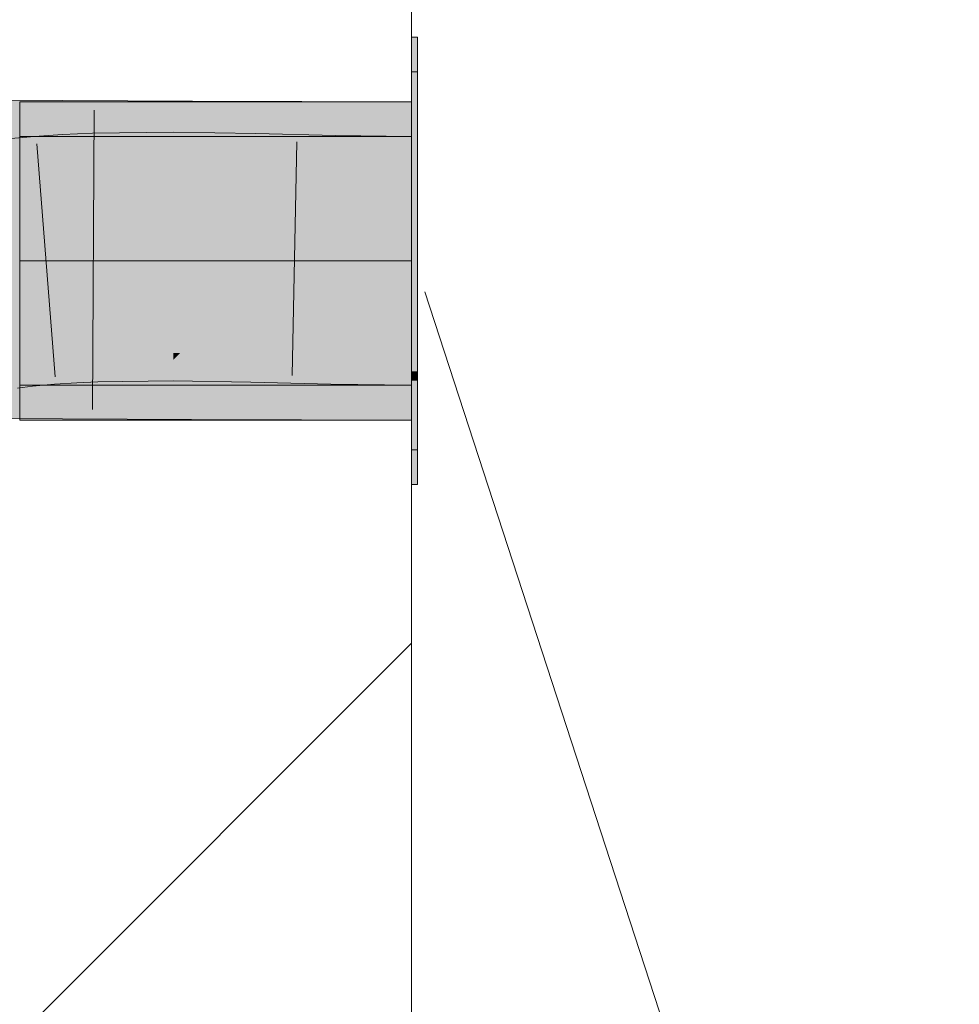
# Model space of a CAD drawing. Extents: x -620 to 300, y 62 to 1112.
# Tile 281 of 291: x 252.519 to 253.464, y 852.099 to 853.089. Entities that reach past the tile are written whole.
import ezdxf
from ezdxf.lldxf.tags import DXFTag

# ---------------------------------------------------------------- set-up
doc = ezdxf.new("R2010")
doc.units = 0
doc.layers.get('0').update_dxf_attribs({"lineweight": 13})
doc.layers.add('E_Detail_Linie_Text_Bem', color=7, linetype='Continuous', lineweight=13)
for name, color, linetype, lineweight, true_color in [('E_Detail_Wandschraffur', 7, 'Continuous', 5, 0xc0c0c0), ('E_Leerrohr 25-A06GA2AZ8I', 7, 'Continuous', 9, 0xff8000), ('E_Leerrohr 25-Shading', 7, 'Continuous', 9, 0xff8000), ('E_Leerrohr 32-A06GA2B18I', 7, 'Continuous', 9, 0x00b300), ('E_Leerrohr 32-Shading', 7, 'Continuous', 9, 0x00b300)]:
    doc.layers.add(name, color=color, linetype=linetype, lineweight=lineweight, true_color=true_color)
tags = doc.linetypes.add('fein_strichliert', pattern=[4, 1, -2, 1]).pattern_tags.tags
tags[8:9] = [DXFTag(74, 4), DXFTag(75, 0), DXFTag(340, '0'), DXFTag(46, 0.0), DXFTag(50, 0.0), DXFTag(44, 0.0), DXFTag(45, 0.0)]
tags[6:7] = [DXFTag(74, 4), DXFTag(75, 0), DXFTag(340, '0'), DXFTag(46, 0.0), DXFTag(50, 0.0), DXFTag(44, 0.0), DXFTag(45, 0.0)]
tags[4:5] = [DXFTag(74, 4), DXFTag(75, 0), DXFTag(340, '0'), DXFTag(46, 0.0), DXFTag(50, 0.0), DXFTag(44, 0.0), DXFTag(45, 0.0)]
tags = doc.linetypes.add('STRICHPUNKT2-A06GA2B08I', pattern=[12.7, 6.35, -3.175, 0, -3.175]).pattern_tags.tags
tags[10:11] = [DXFTag(74, 4), DXFTag(75, 0), DXFTag(340, '0'), DXFTag(46, 0.0), DXFTag(50, 0.0), DXFTag(44, 0.0), DXFTag(45, 0.0)]
tags[8:9] = [DXFTag(74, 4), DXFTag(75, 0), DXFTag(340, '0'), DXFTag(46, 0.0), DXFTag(50, 0.0), DXFTag(44, 0.0), DXFTag(45, 0.0)]
tags[6:7] = [DXFTag(74, 4), DXFTag(75, 0), DXFTag(340, '0'), DXFTag(46, 0.0), DXFTag(50, 0.0), DXFTag(44, 0.0), DXFTag(45, 0.0)]
tags[4:5] = [DXFTag(74, 4), DXFTag(75, 0), DXFTag(340, '0'), DXFTag(46, 0.0), DXFTag(50, 0.0), DXFTag(44, 0.0), DXFTag(45, 0.0)]

# ---------------------------------------------------------------- blocks, each defined once
blk = doc.blocks.new('Shading-A06GA1NC8I', base_point=(250.74556, 748.22473))
at = {"layer": 'E_Leerrohr 25-Shading', "color": 32, "true_color": 0xd96d00}
for points in [[(252.91879, 852.87933), (252.91879, 853.0368), (252.91278, 852.87933), (252.91278, 853.0368)], [(252.91879, 852.87933), (252.91879, 853.0368), (252.91278, 852.87933), (252.91278, 853.0368)], [(252.91879, 852.87933), (252.91879, 853.0368), (252.91278, 852.87933), (252.91278, 853.0368)], [(252.51878, 852.9718), (252.51878, 852.8468), (252.91278, 852.9718), (252.91278, 852.8468)], [(252.51878, 852.9718), (252.51878, 852.8468), (252.91278, 852.9718), (252.91278, 852.8468)], [(252.51878, 852.9718), (252.51878, 852.8468), (252.91278, 852.9718), (252.91278, 852.8468)], [(252.91879, 852.86182), (252.91879, 852.87933), (252.91278, 852.86182), (252.91278, 852.87933)], [(252.91879, 852.86182), (252.91879, 852.87933), (252.91278, 852.86182), (252.91278, 852.87933)], [(252.91879, 852.86182), (252.91879, 852.87933), (252.91278, 852.86182), (252.91278, 852.87933)], [(252.91278, 852.86182), (252.91278, 852.8468), (252.91879, 852.86182), (252.91879, 852.8468)], [(252.91278, 852.86182), (252.91278, 852.8468), (252.91879, 852.86182), (252.91879, 852.8468)], [(252.91278, 852.86182), (252.91278, 852.8468), (252.91879, 852.86182), (252.91879, 852.8468)], [(252.51878, 852.8468), (252.51878, 852.7218), (252.91278, 852.8468), (252.91278, 852.7218)], [(252.51878, 852.8468), (252.51878, 852.7218), (252.91278, 852.8468), (252.91278, 852.7218)], [(252.51878, 852.8468), (252.51878, 852.7218), (252.91278, 852.8468), (252.91278, 852.7218)], [(252.91879, 852.8468), (252.91278, 852.8468), (252.91879, 852.78625), (252.91278, 852.78625)], [(252.91879, 852.8468), (252.91278, 852.8468), (252.91879, 852.78625), (252.91278, 852.78625)], [(252.91879, 852.8468), (252.91278, 852.8468), (252.91879, 852.78625), (252.91278, 852.78625)], [(252.91278, 852.78625), (252.91278, 852.6568), (252.91879, 852.78625), (252.91879, 852.6568)], [(252.91278, 852.78625), (252.91278, 852.6568), (252.91879, 852.78625), (252.91879, 852.6568)], [(252.91278, 852.78625), (252.91278, 852.6568), (252.91879, 852.78625), (252.91879, 852.6568)]]:
    blk.add_solid(points, dxfattribs=at)
at = {"layer": 'E_Leerrohr 25-Shading', "color": 34, "true_color": 0xb05800}
for points in [[(252.59201, 852.97522), (252.56194, 852.97388), (252.59248, 852.95288), (252.56325, 852.95062)], [(252.67371, 852.97632), (252.59201, 852.97522), (252.67366, 852.95471), (252.59248, 852.95288)], [(252.75639, 852.97491), (252.67371, 852.97632), (252.75591, 852.95239), (252.67366, 852.95471)], [(252.83646, 852.97284), (252.75639, 852.97491), (252.83598, 852.94885), (252.75591, 852.95239)], [(252.53221, 852.9718), (252.5061, 852.96942), (252.50627, 852.96771)], [(252.53574, 852.94745), (252.53378, 852.97198), (252.50627, 852.96771), (252.53221, 852.9718)], [(252.53574, 852.94745), (252.50627, 852.96771), (252.50879, 852.94318)], [(252.56194, 852.97388), (252.53378, 852.97198), (252.56325, 852.95062), (252.53574, 852.94745)], [(252.91278, 852.9718), (252.83646, 852.97284), (252.91278, 852.94708), (252.83598, 852.94885)], [(252.59248, 852.95288), (252.59279, 852.9386), (252.67366, 852.95471), (252.67363, 852.9397)], [(252.67366, 852.95471), (252.67363, 852.9397), (252.75591, 852.95239), (252.7556, 852.93829)], [(252.50879, 852.94318), (252.50984, 852.93298), (252.53574, 852.94745), (252.5367, 852.93549)], [(252.53574, 852.94745), (252.5367, 852.93549), (252.56325, 852.95062), (252.56401, 852.93732)], [(252.56325, 852.95062), (252.56401, 852.93732), (252.59248, 852.95288), (252.59279, 852.9386)], [(252.75591, 852.95239), (252.7556, 852.93829), (252.83598, 852.94885), (252.83572, 852.93628)], [(252.83598, 852.94885), (252.83572, 852.93628), (252.91278, 852.94708), (252.91278, 852.93518)], [(252.52806, 852.75568), (252.52791, 852.75714), (252.51196, 852.75427), (252.51184, 852.75525)], [(252.55081, 852.75867), (252.55077, 852.75922), (252.52794, 852.7569), (252.52791, 852.75714)], [(252.52806, 852.75568), (252.55095, 852.7569), (252.52794, 852.7569), (252.55081, 852.75867)], [(252.52841, 852.7522), (252.55127, 852.75287), (252.52806, 852.75568), (252.55095, 852.7569)], [(252.57422, 852.75751), (252.57404, 852.7608), (252.55095, 852.7569), (252.55077, 852.75922)], [(252.55127, 852.75287), (252.57449, 852.75281), (252.55095, 852.7569), (252.57422, 852.75751)], [(252.59669, 852.75757), (252.59659, 852.7619), (252.57422, 852.75751), (252.57404, 852.7608)], [(252.57449, 852.75281), (252.5968, 852.75244), (252.57422, 852.75751), (252.59669, 852.75757)], [(252.67329, 852.75891), (252.67329, 852.76294), (252.59663, 852.76025), (252.59659, 852.7619)], [(252.59669, 852.75757), (252.67328, 852.75458), (252.59663, 852.76025), (252.67329, 852.75891)], [(252.67328, 852.75421), (252.67328, 852.75458), (252.5968, 852.75244), (252.59669, 852.75757)], [(252.75183, 852.7616), (252.67329, 852.76294), (252.75163, 852.75195), (252.67328, 852.75421)], [(252.83224, 852.75952), (252.75183, 852.7616), (252.83202, 852.74841), (252.75163, 852.75195)], [(252.91278, 852.75842), (252.83224, 852.75952), (252.91278, 852.74658), (252.83202, 852.74841)], [(252.51234, 852.75128), (252.52841, 852.7522), (252.51196, 852.75427), (252.52806, 852.75568)], [(252.51292, 852.74689), (252.52892, 852.74738), (252.51234, 852.75128), (252.52841, 852.7522)], [(252.52922, 852.74445), (252.52892, 852.74738), (252.51363, 852.74133), (252.51292, 852.74689)], [(252.52892, 852.74738), (252.55167, 852.74805), (252.52841, 852.7522), (252.55127, 852.75287)], [(252.55167, 852.74805), (252.52892, 852.74738), (252.54796, 852.74744)], [(252.52892, 852.74738), (252.52922, 852.74445), (252.54796, 852.74744)], [(252.52922, 852.74445), (252.53166, 852.7207), (252.55167, 852.74805), (252.55368, 852.72278)], [(252.57462, 852.75067), (252.57449, 852.75281), (252.55167, 852.74805), (252.55127, 852.75287)], [(252.57462, 852.75067), (252.55167, 852.74805), (252.57602, 852.72601), (252.55362, 852.72339)], [(252.57449, 852.75281), (252.57462, 852.75067), (252.59502, 852.75232)], [(252.5968, 852.75244), (252.57449, 852.75281), (252.59502, 852.75232)], [(252.5968, 852.75244), (252.57462, 852.75067), (252.59734, 852.72772), (252.57602, 852.72601)], [(252.67326, 852.74731), (252.67328, 852.75421), (252.5968, 852.75226), (252.5968, 852.75244)], [(252.67323, 852.72949), (252.67326, 852.74731), (252.59734, 852.72772), (252.5968, 852.75226)], [(252.7511, 852.72723), (252.75136, 852.73938), (252.67323, 852.72949), (252.67326, 852.74731)], [(252.67326, 852.74731), (252.67989, 852.75403), (252.67328, 852.75421)], [(252.67326, 852.74731), (252.75136, 852.73938), (252.67989, 852.75403), (252.75156, 852.74866)], [(252.75156, 852.74866), (252.75163, 852.75195), (252.67989, 852.75403)], [(252.75136, 852.73938), (252.83167, 852.73041), (252.75156, 852.74866), (252.83189, 852.74176)], [(252.83189, 852.74176), (252.83202, 852.74841), (252.75156, 852.74866), (252.75163, 852.75195)], [(252.83189, 852.74176), (252.86871, 852.74756), (252.83202, 852.74841)], [(252.83189, 852.74176), (252.91278, 852.73596), (252.86871, 852.74756), (252.91278, 852.74536)], [(252.91278, 852.74536), (252.91278, 852.74658), (252.86871, 852.74756)], [(252.51363, 852.74133), (252.51651, 852.71893), (252.52922, 852.74445), (252.53166, 852.7207)], [(252.83153, 852.72369), (252.83167, 852.73041), (252.7511, 852.72723), (252.75136, 852.73938)], [(252.91278, 852.72247), (252.91278, 852.73596), (252.83167, 852.73041), (252.83189, 852.74176)], [(252.57602, 852.72601), (252.57611, 852.72424), (252.59734, 852.72772), (252.59738, 852.72528)], [(252.59734, 852.72772), (252.59738, 852.72528), (252.67323, 852.72949), (252.67323, 852.72632)], [(252.67323, 852.72949), (252.67323, 852.72632), (252.7511, 852.72723), (252.75105, 852.72498)], [(252.7511, 852.72723), (252.75105, 852.72498), (252.83153, 852.72369), (252.83151, 852.7229)], [(252.83167, 852.73041), (252.83151, 852.7229), (252.91278, 852.72247), (252.91278, 852.7218)], [(252.55362, 852.72339), (252.55368, 852.72278), (252.57602, 852.72601), (252.57611, 852.72424)]]:
    blk.add_solid(points, dxfattribs=at)
at = {"layer": 'E_Leerrohr 25-Shading', "color": 30, "true_color": 0xf57b00}
for points in [[(252.53708, 852.90643), (252.5367, 852.93549), (252.51241, 852.90802), (252.50984, 852.93298)], [(252.56401, 852.93732), (252.5367, 852.93549), (252.56584, 852.90503), (252.53902, 852.90631)], [(252.53902, 852.90631), (252.5367, 852.93549), (252.53708, 852.90643)], [(252.59279, 852.9386), (252.56401, 852.93732), (252.59354, 852.90411), (252.56584, 852.90503)], [(252.67363, 852.9397), (252.59279, 852.9386), (252.67357, 852.90338), (252.59354, 852.90411)], [(252.7556, 852.93829), (252.67363, 852.9397), (252.75488, 852.90436), (252.67357, 852.90338)], [(252.83572, 852.93628), (252.7556, 852.93829), (252.83513, 852.90582), (252.75488, 852.90436)], [(252.91278, 852.93518), (252.83572, 852.93628), (252.91278, 852.90656), (252.83513, 852.90582)], [(252.53787, 852.8468), (252.53708, 852.90643), (252.51875, 852.84631), (252.51241, 852.90802)], [(252.54373, 852.84735), (252.53902, 852.90631), (252.53787, 852.8468), (252.53708, 852.90643)], [(252.53902, 852.90631), (252.54373, 852.84735), (252.56584, 852.90503), (252.56902, 852.84906)], [(252.56584, 852.90503), (252.56902, 852.84906), (252.59354, 852.90411), (252.5947, 852.85022)], [(252.75488, 852.90436), (252.75372, 852.84998), (252.83513, 852.90582), (252.83398, 852.8479)], [(252.83513, 852.90582), (252.83398, 852.8479), (252.91278, 852.90656), (252.91278, 852.8468)], [(252.59354, 852.90411), (252.5947, 852.85022), (252.67357, 852.90338), (252.67346, 852.85132)], [(252.67357, 852.90338), (252.67346, 852.85132), (252.75488, 852.90436), (252.75372, 852.84998)], [(252.5002, 852.84564), (252.50056, 852.8429), (252.51875, 852.84631), (252.51888, 852.84503)], [(252.51875, 852.84631), (252.51888, 852.84503), (252.53787, 852.8468)], [(252.54373, 852.84735), (252.51888, 852.84503), (252.54858, 852.78656), (252.52473, 852.78809)], [(252.56911, 852.84747), (252.56902, 852.84906), (252.54376, 852.84698), (252.54373, 852.84735)], [(252.54381, 852.84644), (252.56924, 852.84521), (252.54376, 852.84698), (252.56911, 852.84747)], [(252.57263, 852.7854), (252.56924, 852.84521), (252.54858, 852.78656), (252.54381, 852.84644)], [(252.59474, 852.84784), (252.5947, 852.85022), (252.56911, 852.84747), (252.56902, 852.84906)], [(252.56924, 852.84521), (252.59482, 852.84436), (252.56911, 852.84747), (252.59474, 852.84784)], [(252.67346, 852.84814), (252.67346, 852.85132), (252.59474, 852.84784), (252.5947, 852.85022)], [(252.59482, 852.84436), (252.67345, 852.84363), (252.59474, 852.84784), (252.67346, 852.84814)], [(252.67345, 852.84363), (252.7536, 852.8446), (252.67346, 852.84814), (252.75368, 852.84772)], [(252.75368, 852.84772), (252.75372, 852.84998), (252.67346, 852.84814), (252.67346, 852.85132)], [(252.83276, 852.78632), (252.83395, 852.84607), (252.75233, 852.78485), (252.7536, 852.8446)], [(252.7536, 852.8446), (252.83395, 852.84607), (252.75368, 852.84772), (252.83397, 852.84711)], [(252.83397, 852.84711), (252.83398, 852.8479), (252.75368, 852.84772), (252.75372, 852.84998)], [(252.91278, 852.8468), (252.83398, 852.8479), (252.91278, 852.78705), (252.83276, 852.78632)], [(252.51888, 852.84503), (252.50056, 852.8429), (252.52473, 852.78809), (252.50743, 852.78949)], [(252.5961, 852.78461), (252.59482, 852.84436), (252.57263, 852.7854), (252.56924, 852.84521)], [(252.67334, 852.78387), (252.67345, 852.84363), (252.5961, 852.78461), (252.59482, 852.84436)], [(252.75233, 852.78485), (252.7536, 852.8446), (252.67334, 852.78387), (252.67345, 852.84363)], [(252.52689, 852.76715), (252.52473, 852.78809), (252.51021, 852.76788), (252.50743, 852.78949)], [(252.5502, 852.76624), (252.54858, 852.78656), (252.52689, 852.76715), (252.52473, 852.78809)], [(252.57378, 852.76544), (252.57263, 852.7854), (252.5502, 852.76624), (252.54858, 852.78656)], [(252.75233, 852.78485), (252.75183, 852.7616), (252.83276, 852.78632), (252.83224, 852.75952)], [(252.83276, 852.78632), (252.83224, 852.75952), (252.91278, 852.78705), (252.91278, 852.75842)], [(252.59653, 852.76471), (252.5961, 852.78461), (252.57378, 852.76544), (252.57263, 852.7854)], [(252.67334, 852.78387), (252.5961, 852.78461), (252.67329, 852.76294), (252.59653, 852.76471)], [(252.67334, 852.78387), (252.67329, 852.76294), (252.75233, 852.78485), (252.75183, 852.7616)], [(252.52711, 852.76495), (252.52689, 852.76715), (252.5105, 852.76562), (252.51021, 852.76788)], [(252.55037, 852.76416), (252.5502, 852.76624), (252.52711, 852.76495), (252.52689, 852.76715)], [(252.52711, 852.76495), (252.5105, 852.76562), (252.52773, 852.75891), (252.51144, 852.75836)], [(252.51144, 852.75836), (252.51184, 852.75525), (252.52773, 852.75891), (252.52791, 852.75714)], [(252.55037, 852.76416), (252.52711, 852.76495), (252.55072, 852.75977), (252.52773, 852.75891)], [(252.52773, 852.75891), (252.52791, 852.75714), (252.55072, 852.75977), (252.55077, 852.75922)], [(252.57388, 852.76343), (252.57378, 852.76544), (252.55037, 852.76416), (252.5502, 852.76624)], [(252.55037, 852.76416), (252.55077, 852.75922), (252.57388, 852.76343), (252.57404, 852.7608)], [(252.59657, 852.76282), (252.59653, 852.76471), (252.57388, 852.76343), (252.57378, 852.76544)], [(252.57388, 852.76343), (252.57404, 852.7608), (252.59657, 852.76282), (252.59659, 852.7619)], [(252.59653, 852.76471), (252.59659, 852.7619), (252.67329, 852.76294)]]:
    blk.add_solid(points, dxfattribs=at)
at = {"layer": 'E_Leerrohr 32-Shading', "color": 94, "true_color": 0x009800}
for points in [[(252.91879, 852.98981), (252.91879, 853.07184), (252.91278, 852.98969), (252.91278, 853.07184)], [(252.91278, 853.00684), (252.51878, 853.00684), (252.91278, 852.86432), (252.51878, 852.86432)], [(252.91278, 852.89679), (252.91879, 852.89679), (252.91278, 852.98969), (252.91879, 852.98981)], [(252.91879, 852.87933), (252.91879, 852.89679), (252.91278, 852.87933), (252.91278, 852.89679)], [(252.91879, 852.87933), (252.91278, 852.87933), (252.91879, 852.86432), (252.91278, 852.86432)], [(252.51878, 852.86432), (252.51878, 852.8468), (252.91278, 852.86432), (252.91278, 852.8468)], [(252.91278, 852.86432), (252.91278, 852.8468), (252.91879, 852.86432), (252.91879, 852.8468)], [(252.51878, 852.8468), (252.51878, 852.68683), (252.91278, 852.8468), (252.91278, 852.68683)], [(252.91879, 852.73566), (252.91879, 852.8468), (252.91278, 852.7356), (252.91278, 852.8468)], [(252.91879, 852.73273), (252.91879, 852.73566), (252.91278, 852.73279), (252.91278, 852.7356)], [(252.91278, 852.73041), (252.91879, 852.73029), (252.91278, 852.73279), (252.91879, 852.73273)], [(252.91278, 852.7265), (252.91879, 852.7265), (252.91278, 852.73041), (252.91879, 852.73029)], [(252.91278, 852.7265), (252.91278, 852.62183), (252.91879, 852.7265), (252.91879, 852.62183)]]:
    blk.add_solid(points, dxfattribs=at)
at = {"layer": 'E_Leerrohr 32-Shading', "color": 96, "true_color": 0x007b00}
for points in [[(252.4722, 852.98846), (252.67596, 852.98657), (252.47232, 853.00848), (252.6741, 853.00739)], [(252.67596, 852.98657), (252.69258, 852.98645), (252.6741, 853.00739), (252.69266, 853.00732)], [(252.91278, 852.9856), (252.91278, 853.00684), (252.69258, 852.98645), (252.69266, 853.00732)], [(252.4722, 852.98846), (252.47205, 852.96375), (252.69258, 852.98645), (252.69249, 852.96167)], [(252.69258, 852.98645), (252.69249, 852.96167), (252.91278, 852.9856), (252.91278, 852.96088)], [(252.47205, 852.96375), (252.47203, 852.96161), (252.69249, 852.96167), (252.69249, 852.96045)], [(252.69249, 852.96167), (252.69249, 852.96045), (252.91278, 852.96088), (252.91278, 852.95996)], [(252.69162, 852.73175), (252.47061, 852.73346), (252.5197, 852.71045), (252.4705, 852.71594)], [(252.69162, 852.73175), (252.69162, 852.73413), (252.47061, 852.73346), (252.47063, 852.73535)], [(252.69162, 852.73175), (252.5197, 852.71045), (252.69153, 852.70886)], [(252.69162, 852.73175), (252.69153, 852.70886), (252.91278, 852.73096), (252.91278, 852.70801)], [(252.91278, 852.73096), (252.91278, 852.7337), (252.69162, 852.73175), (252.69162, 852.73413)], [(252.47047, 852.71088), (252.47034, 852.6897), (252.69153, 852.70886), (252.69145, 852.68762)], [(252.4705, 852.71594), (252.47047, 852.71088), (252.5197, 852.71045)], [(252.69153, 852.70886), (252.69145, 852.68732), (252.91278, 852.70801), (252.91278, 852.68683)], [(252.47034, 852.68848), (252.69145, 852.68732), (252.47034, 852.6897), (252.69145, 852.68762)]]:
    blk.add_solid(points, dxfattribs=at)
at = {"layer": 'E_Leerrohr 32-Shading', "color": 94, "true_color": 0x00ac00}
for points in [[(252.47162, 852.89685), (252.69225, 852.89771), (252.472, 852.9566), (252.69247, 852.95746)], [(252.69247, 852.95746), (252.69249, 852.96045), (252.472, 852.9566), (252.47203, 852.96161)], [(252.69225, 852.89771), (252.91278, 852.89801), (252.69247, 852.95746), (252.91278, 852.95776)], [(252.91278, 852.95776), (252.91278, 852.95996), (252.69247, 852.95746), (252.69249, 852.96045)], [(252.47147, 852.87207), (252.69215, 852.8717), (252.47162, 852.89685), (252.69225, 852.89771)], [(252.69215, 852.8717), (252.91278, 852.87158), (252.69225, 852.89771), (252.91278, 852.89801)], [(252.47147, 852.87207), (252.47136, 852.85303), (252.69215, 852.8717), (252.69208, 852.85303)], [(252.69215, 852.8717), (252.69208, 852.85303), (252.91278, 852.87158), (252.91278, 852.85339)], [(252.47131, 852.84564), (252.47099, 852.79443), (252.69205, 852.8465), (252.69185, 852.79523)], [(252.69205, 852.84692), (252.69205, 852.84729), (252.47131, 852.84729), (252.47133, 852.84851)], [(252.47131, 852.84564), (252.69205, 852.8465), (252.47131, 852.84729), (252.69205, 852.84692)], [(252.47136, 852.85303), (252.47133, 852.84851), (252.69208, 852.85303), (252.69205, 852.84729)], [(252.91278, 852.79559), (252.91278, 852.8468), (252.69185, 852.79523), (252.69205, 852.84729)], [(252.69208, 852.85303), (252.69205, 852.84729), (252.91278, 852.85339), (252.91278, 852.8468)], [(252.47099, 852.79443), (252.47063, 852.73535), (252.69185, 852.79523), (252.69162, 852.73413)], [(252.69162, 852.73413), (252.91278, 852.7337), (252.69185, 852.79523), (252.91278, 852.79559)]]:
    blk.add_solid(points, dxfattribs=at)
blk = doc.blocks.new('Referenz-A06GA2B38I')
at = {"layer": 'E_Detail_Linie_Text_Bem', "linetype": 'Continuous', "ltscale": 0.13}
blk.add_line((252.91279, 853.84672), (252.91279, 813.84672), dxfattribs=at)
at = {"layer": 'E_Detail_Linie_Text_Bem', "color": 0, "linetype": 'Continuous', "ltscale": 0.13}
blk.add_line((253.46362, 851.16755), (252.92623, 852.81552), dxfattribs=at)
at = {"layer": 'E_Detail_Wandschraffur', "linetype": 'fein_strichliert', "ltscale": 0.13}
blk.add_line((252.06473, 851.61427), (252.91279, 852.46233), dxfattribs=at)
at = {"layer": 'E_Leerrohr 25-A06GA2AZ8I', "linetype": 'Continuous', "ltscale": 0.13}
for p, q in [((252.91879, 853.03681), (252.91279, 853.03681)), ((252.91279, 853.03681), (252.91279, 852.92551)), ((252.91879, 853.03681), (252.91279, 853.03681)), ((252.91279, 853.03681), (252.91279, 852.92551)), ((252.91879, 853.03681), (252.91279, 853.03681)), ((252.91279, 853.03681), (252.91279, 852.92551)), ((252.91879, 853.03681), (252.91879, 852.92551)), ((252.91879, 853.03681), (252.91879, 852.92551)), ((252.91879, 853.03681), (252.91879, 852.92551)), ((252.56193, 852.97386), (252.592, 852.97522)), ((252.592, 852.97522), (252.6737, 852.97631)), ((252.6737, 852.97631), (252.75639, 852.97492)), ((252.75639, 852.97492), (252.83645, 852.97286)), ((252.5061, 852.9694), (252.53378, 852.97196)), ((252.91279, 852.97181), (252.51879, 852.97181)), ((252.51879, 852.97181), (252.51879, 852.89859)), ((252.91279, 852.97181), (252.51879, 852.97181)), ((252.51879, 852.97181), (252.51879, 852.89859)), ((252.91279, 852.97181), (252.51879, 852.97181)), ((252.51879, 852.97181), (252.51879, 852.89859)), ((252.53378, 852.97196), (252.56193, 852.97386)), ((252.55439, 852.73031), (252.536, 852.96459)), ((252.79267, 852.73141), (252.79749, 852.96636)), ((252.83645, 852.97286), (252.91279, 852.97181)), ((252.91279, 852.97181), (252.91279, 852.89859)), ((252.91279, 852.97181), (252.91279, 852.89859)), ((252.91279, 852.72181), (252.91279, 852.97181)), ((252.91279, 852.97181), (252.91279, 852.89859)), ((252.91279, 852.92551), (252.91279, 852.76811)), ((252.91279, 852.92551), (252.91279, 852.76811)), ((252.91279, 852.92551), (252.91279, 852.76811)), ((252.91879, 852.92551), (252.91879, 852.76811)), ((252.91879, 852.92551), (252.91879, 852.76811)), ((252.91879, 852.92551), (252.91879, 852.76811)), ((252.51879, 852.89859), (252.51879, 852.79504)), ((252.51879, 852.89859), (252.51879, 852.79504)), ((252.51879, 852.89859), (252.51879, 852.79504)), ((252.91279, 852.89859), (252.91279, 852.79504)), ((252.91279, 852.89859), (252.91279, 852.79504)), ((252.91279, 852.89859), (252.91279, 852.79504)), ((252.51879, 852.79504), (252.51879, 852.72181)), ((252.51879, 852.79504), (252.51879, 852.72181)), ((252.51879, 852.79504), (252.51879, 852.72181)), ((252.91279, 852.79504), (252.91279, 852.72181)), ((252.91279, 852.79504), (252.91279, 852.72181)), ((252.91279, 852.79504), (252.91279, 852.72181)), ((252.91279, 852.76811), (252.91279, 852.65681)), ((252.91279, 852.76811), (252.91279, 852.65681)), ((252.91279, 852.76811), (252.91279, 852.65681)), ((252.91879, 852.76811), (252.91879, 852.65681)), ((252.91879, 852.76811), (252.91879, 852.65681)), ((252.91879, 852.76811), (252.91879, 852.65681)), ((252.51652, 852.71894), (252.53166, 852.72071)), ((252.51879, 852.72181), (252.91279, 852.72181)), ((252.51879, 852.72181), (252.91279, 852.72181)), ((252.51879, 852.72181), (252.91279, 852.72181)), ((252.53166, 852.72071), (252.55368, 852.72275)), ((252.55368, 852.72275), (252.57611, 852.72426)), ((252.57611, 852.72426), (252.59738, 852.72528)), ((252.59738, 852.72528), (252.67323, 852.72631)), ((252.67323, 852.72631), (252.75105, 852.72498)), ((252.75105, 852.72498), (252.83152, 852.72291)), ((252.83152, 852.72291), (252.91279, 852.72181)), ((252.91279, 852.65681), (252.91879, 852.65681)), ((252.91279, 852.65681), (252.91879, 852.65681)), ((252.91279, 852.65681), (252.91879, 852.65681))]:
    blk.add_line(p, q, dxfattribs=at)
at = {"layer": 'E_Leerrohr 25-A06GA2AZ8I', "linetype": 'STRICHPUNKT2-A06GA2B08I', "lineweight": 5, "ltscale": 0.13}
blk.add_line((252.91279, 852.84681), (252.51879, 852.84681), dxfattribs=at)
blk.add_line((252.91279, 852.84681), (252.51879, 852.84681), dxfattribs=at)
blk.add_line((252.91279, 852.84681), (252.51879, 852.84681), dxfattribs=at)
at = {"layer": 'E_Leerrohr 32-A06GA2B18I', "linetype": 'Continuous', "ltscale": 0.13}
for p, q in [((252.91879, 853.07181), (252.91279, 853.07181)), ((252.91279, 853.07181), (252.91279, 852.94001)), ((252.91879, 853.07181), (252.91879, 852.94001)), ((252.69266, 853.00729), (252.47232, 853.00849)), ((252.91279, 853.00681), (252.51879, 853.00681)), ((252.51879, 853.00681), (252.51879, 852.91309)), ((252.91279, 853.00681), (252.69266, 853.00729)), ((252.91279, 853.00681), (252.91279, 852.91309)), ((252.91279, 853.00681), (252.91279, 852.68681)), ((252.59352, 852.99823), (252.59205, 852.69744)), ((252.91279, 852.94001), (252.91279, 852.75361)), ((252.91879, 852.94001), (252.91879, 852.75361)), ((252.51879, 852.91309), (252.51879, 852.78054)), ((252.91279, 852.91309), (252.91279, 852.78054)), ((252.51879, 852.78054), (252.51879, 852.68681)), ((252.91279, 852.78054), (252.91279, 852.68681)), ((252.91279, 852.75361), (252.91279, 852.62181)), ((252.91879, 852.75361), (252.91879, 852.62181)), ((252.69144, 852.6873), (252.47033, 852.6885)), ((252.91279, 852.68681), (252.69144, 852.6873)), ((252.51879, 852.68681), (252.91279, 852.68681)), ((252.91279, 852.62181), (252.91879, 852.62181))]:
    blk.add_line(p, q, dxfattribs=at)
at = {"layer": 'E_Leerrohr 32-A06GA2B18I', "linetype": 'STRICHPUNKT2-A06GA2B08I', "lineweight": 5, "ltscale": 0.13}
blk.add_line((252.91279, 852.84681), (252.51879, 852.84681), dxfattribs=at)

msp = doc.modelspace()

# ---------------------------------------------------------------- block references
at = {"color": 8, "lineweight": 25, "ltscale": 0.25, "true_color": 0x808080}
msp.add_blockref('Referenz-A06GA2B38I', (0, 0), dxfattribs=at)
msp.add_blockref('Shading-A06GA1NC8I', (250.74556, 748.22473))

doc.saveas('drawing.dxf')
